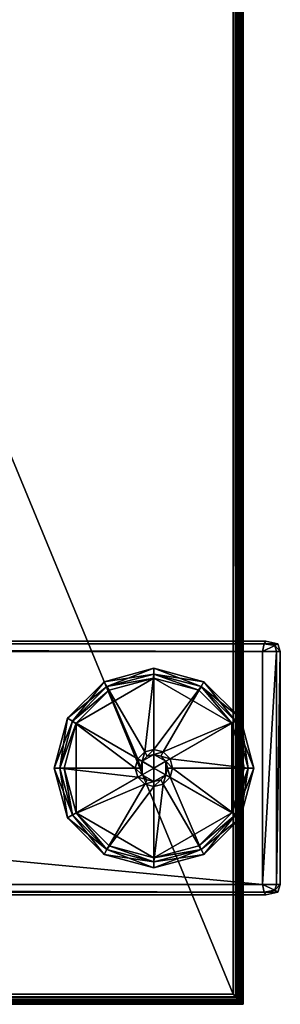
# Model space of a CAD drawing. Header units: inches. Extents: x -40 to 106, y -93 to 53.
# Tile 418 of 656: x -11.79 to -8.75, y -91.9 to -80.43. Entities that reach past the tile are written whole.
import ezdxf

# ---------------------------------------------------------------- set-up
doc = ezdxf.new("R2010")
doc.units = ezdxf.units.IN
doc.header["$MEASUREMENT"] = 0
doc.layers.add('A-FURN', color=7, linetype='Continuous')
for name, color, linetype, true_color in [('CET color Black', 7, 'Continuous', 0x040000), ('CET color Burlywood3', 7, 'Continuous', 0xcfa978), ('CET color Grey96', 7, 'Continuous', 0xf5f5f5)]:
    doc.layers.add(name, color=color, linetype=linetype, true_color=true_color)

# ---------------------------------------------------------------- blocks, each defined once
blk = doc.blocks.new('*C42')
at = {"layer": 'CET color Black', "linetype": 'Continuous'}
mesh = blk.add_polyface(dxfattribs=at)
corners = [(-31.666, -12.456, 0.071), (-32.247, -12.3, 0.071), (-32.247, -12.3, 0.409), (-31.666, -12.456, 0.409), (-32.828, -12.456, 0.071), (-32.828, -12.456, 0.409), (-33.253, -12.881, 0.409), (-31.7, -12.514, 0.004), (-31.34, -12.938, 0.004), (-31.723, -12.554, 0.004), (-32.247, -12.367, 0.004), (-32.247, -12.414, 0.004), (-32.794, -12.514, 0.004), (-32.771, -12.554, 0.004), (-31.34, -12.938, 0.294), (-31.723, -12.554, 0.294), (-32.247, -12.414, 0.294), (-32.771, -12.554, 0.294), (-31.7, -12.514, 0.476), (-32.247, -12.367, 0.476), (-32.247, -13.244, 0.476), (-32.794, -12.514, 0.476), (-32.355, -13.273, 0.476), (-31.299, -12.914, 0.476), (-33.195, -12.914, 0.004), (-30.769, -14.764, 0.28), (-30.769, 13.902, 0.28), (-30.769, 13.902, 1.144), (-30.769, -14.764, 1.144), (-33.695, -14.744, 1.234), (-33.605, -14.726, 1.264), (-33.605, 13.864, 1.264), (-33.695, 13.881, 1.234), (-33.725, -14.764, 1.144), (-33.725, 13.902, 1.144), (-30.889, 13.864, 1.264), (-30.889, -14.726, 1.264)]
mesh.append_faces([[corners[k] for k in face] for face in [(17, 16, 15, 17), (18, 19, 20, 18), (3, 18, 23, 3), (0, 7, 10, 0), (0, 10, 1, 0), (2, 19, 18, 2), (2, 18, 3, 2), (1, 10, 12, 1), (1, 12, 4, 1), (5, 21, 19, 5), (5, 19, 2, 5), (4, 12, 24, 4), (33, 29, 32, 33), (33, 32, 34, 33)]])
mesh.append_faces([[corners[k] for k in face] for face in [(12, 11, 13, 12)]], dxfattribs={"vtx0": -1, "vtx2": -1, "vtx3": -1})
mesh.append_faces([[corners[k] for k in face] for face in [(0, 2, 3, 0), (1, 5, 2, 1), (4, 6, 5, 4), (7, 8, 9, 7), (10, 9, 11, 10), (9, 14, 15, 9), (11, 15, 16, 11), (13, 16, 17, 13), (25, 27, 28, 25), (29, 31, 32, 29), (35, 30, 36, 35)]], dxfattribs={"vtx0": -1, "vtx3": -1})
mesh.append_faces([[corners[k] for k in face] for face in [(19, 21, 22, 19)]], dxfattribs={"vtx1": -1, "vtx2": -1})
mesh.append_faces([[corners[k] for k in face] for face in [(0, 1, 2, 0), (1, 4, 5, 1), (10, 7, 9, 10), (12, 10, 11, 12), (11, 9, 15, 11), (13, 11, 16, 13), (25, 26, 27, 25), (29, 30, 31, 29)]], dxfattribs={"vtx2": -1})
mesh = blk.add_polyface(dxfattribs=at)
corners = [(-32.828, 11.579, 0.071), (-32.247, 11.423, 0.071), (-32.247, 11.423, 0.409), (-32.828, 11.579, 0.409), (-31.666, 11.579, 0.071), (-31.666, 11.579, 0.409), (-31.241, 12.004, 0.409), (-32.794, 11.637, 0.004), (-33.154, 12.061, 0.004), (-32.771, 11.678, 0.004), (-32.247, 11.49, 0.004), (-32.247, 11.537, 0.004), (-31.7, 11.637, 0.004), (-31.723, 11.678, 0.004), (-33.154, 12.061, 0.294), (-32.771, 11.678, 0.294), (-32.247, 11.537, 0.294), (-31.723, 11.678, 0.294), (-32.247, 11.49, 0.476), (-31.7, 11.637, 0.476), (-32.138, 12.397, 0.476), (-32.794, 11.637, 0.476), (-33.195, 12.037, 0.476), (-31.299, 12.037, 0.004), (-30.769, 13.902, 1.144), (-30.799, 13.881, 1.234), (-30.799, -14.744, 1.234), (-30.769, -14.764, 1.144), (-30.889, 13.864, 1.264), (-30.889, -14.726, 1.264), (-33.725, 13.902, 0.28), (-33.725, -14.764, 0.28), (-33.725, -14.764, 1.144), (-33.725, 13.902, 1.144), (-33.605, 13.864, 1.264), (-33.605, -14.726, 1.264)]
mesh.append_faces([[corners[k] for k in face] for face in [(17, 16, 15, 17), (18, 19, 20, 18), (3, 21, 22, 3), (0, 7, 10, 0), (0, 10, 1, 0), (2, 18, 21, 2), (2, 21, 3, 2), (1, 10, 12, 1), (1, 12, 4, 1), (5, 19, 18, 5), (5, 18, 2, 5), (4, 12, 23, 4), (24, 25, 26, 24), (24, 26, 27, 24), (30, 31, 32, 30), (30, 32, 33, 30)]])
mesh.append_faces([[corners[k] for k in face] for face in [(7, 8, 9, 7)]], dxfattribs={"vtx0": -1, "vtx2": -1, "vtx3": -1})
mesh.append_faces([[corners[k] for k in face] for face in [(0, 2, 3, 0), (1, 5, 2, 1), (4, 6, 5, 4), (10, 9, 11, 10), (12, 11, 13, 12), (9, 14, 15, 9), (11, 15, 16, 11), (13, 16, 17, 13), (25, 29, 26, 25)]], dxfattribs={"vtx0": -1, "vtx3": -1})
mesh.append_faces([[corners[k] for k in face] for face in [(10, 7, 9, 10)]], dxfattribs={"vtx1": -1, "vtx2": -1})
mesh.append_faces([[corners[k] for k in face] for face in [(0, 1, 2, 0), (1, 4, 5, 1), (12, 10, 11, 12), (11, 9, 15, 11), (13, 11, 16, 13), (25, 28, 29, 25), (28, 34, 35, 28)]], dxfattribs={"vtx2": -1})
mesh = blk.add_polyface(dxfattribs=at)
corners = [(-31.085, -13.461, 0.071), (-31.241, -12.881, 0.071), (-31.241, -12.881, 0.409), (-31.666, -12.456, 0.071), (-31.666, -12.456, 0.409), (-32.828, -12.456, 0.071), (-33.253, -12.881, 0.071), (-33.253, -12.881, 0.409), (-33.408, -13.461, 0.071), (-33.408, -13.461, 0.409), (-31.299, -12.914, 0.004), (-31.199, -13.461, 0.004), (-31.34, -12.938, 0.004), (-31.7, -12.514, 0.004), (-33.195, -12.914, 0.004), (-32.794, -12.514, 0.004), (-32.771, -12.554, 0.004), (-33.154, -12.938, 0.004), (-31.199, -13.461, 0.294), (-31.34, -12.938, 0.294), (-31.723, -12.554, 0.004), (-32.771, -12.554, 0.294), (-33.154, -12.938, 0.294), (-31.723, -12.554, 0.294), (-32.247, -13.461, 0.294), (-33.294, -13.461, 0.294), (-31.299, -12.914, 0.476), (-31.7, -12.514, 0.476), (-32.138, -13.273, 0.476), (-32.059, -13.353, 0.476), (-32.247, -13.244, 0.476), (-32.247, -12.367, 0.476), (-32.355, -13.273, 0.476), (-32.794, -12.514, 0.476), (-33.195, -12.914, 0.476), (-32.435, -13.353, 0.476), (-32.464, -13.461, 0.476), (-31.152, -13.461, 0.476), (-32.828, -12.456, 0.409), (-33.341, -13.461, 0.004)]
mesh.append_faces([[corners[k] for k in face] for face in [(27, 30, 28, 27), (2, 26, 37, 2), (1, 10, 13, 1), (1, 13, 3, 1), (4, 26, 2, 4), (5, 14, 6, 5), (7, 34, 33, 7), (7, 33, 38, 7), (6, 14, 39, 6), (6, 39, 8, 6)]])
mesh.append_faces([[corners[k] for k in face] for face in [(10, 11, 12, 10), (14, 16, 17, 14), (23, 18, 24, 23), (26, 28, 29, 26), (33, 35, 32, 33), (34, 36, 35, 34)]], dxfattribs={"vtx0": -1, "vtx2": -1, "vtx3": -1})
mesh.append_faces([[corners[k] for k in face] for face in [(1, 4, 2, 1), (6, 9, 7, 6), (12, 18, 19, 12), (17, 21, 22, 17), (31, 32, 30, 31)]], dxfattribs={"vtx0": -1, "vtx3": -1})
mesh.append_faces([[corners[k] for k in face] for face in [(13, 10, 12, 13), (14, 15, 16, 14), (21, 23, 24, 21), (33, 34, 35, 33)]], dxfattribs={"vtx1": -1, "vtx2": -1})
mesh.append_faces([[corners[k] for k in face] for face in [(0, 1, 2, 0), (1, 3, 4, 1), (5, 6, 7, 5), (6, 8, 9, 6), (20, 12, 19, 20), (17, 16, 21, 17), (23, 19, 18, 23), (25, 22, 21, 25), (26, 27, 28, 26)]], dxfattribs={"vtx2": -1})
mesh = blk.add_polyface(dxfattribs=at)
corners = [(-33.341, -13.461, 0.004), (-33.195, -12.914, 0.004), (-33.154, -12.938, 0.004), (-33.294, -13.461, 0.004), (-33.154, -12.938, 0.294), (-33.294, -13.461, 0.294), (-32.771, -12.554, 0.294), (-32.247, -13.461, 0.294), (-33.195, -12.914, 0.476), (-33.341, -13.461, 0.476), (-32.464, -13.461, 0.476), (-32.435, -13.57, 0.476), (-32.247, -13.244, 0.476), (-32.355, -13.273, 0.476), (-32.355, -13.273, 0.363), (-32.435, -13.353, 0.476), (-32.435, -13.353, 0.363), (-32.464, -13.461, 0.363), (-32.435, -13.57, 0.363), (-32.247, -13.244, 0.363), (-32.326, -13.324, 0.363), (-32.384, -13.382, 0.363), (-32.405, -13.461, 0.363), (-32.384, -13.541, 0.363), (-32.247, -13.303, 0.363), (-32.326, -13.324, 1.067), (-32.384, -13.382, 1.067), (-32.405, -13.461, 1.067), (-32.384, -13.541, 1.067), (-32.247, -13.461, 1.067), (-32.326, -13.599, 1.067), (-33.408, -13.461, 0.409), (-33.253, -12.881, 0.409)]
mesh.append_faces([[corners[k] for k in face] for face in [(24, 20, 25, 24), (31, 9, 8, 31), (31, 8, 32, 31)]])
mesh.append_faces([[corners[k] for k in face] for face in [(5, 6, 7, 5), (25, 27, 29, 25), (27, 30, 29, 27)]], dxfattribs={"vtx0": -1, "vtx1": -1, "vtx2": -1, "vtx3": -1})
mesh.append_faces([[corners[k] for k in face] for face in [(0, 2, 3, 0), (9, 11, 10, 9), (14, 21, 20, 14), (16, 22, 21, 16), (17, 23, 22, 17)]], dxfattribs={"vtx0": -1, "vtx2": -1, "vtx3": -1})
mesh.append_faces([[corners[k] for k in face] for face in [(3, 4, 5, 3), (13, 16, 14, 13), (15, 17, 16, 15), (10, 18, 17, 10), (20, 26, 25, 20), (21, 27, 26, 21), (22, 28, 27, 22)]], dxfattribs={"vtx0": -1, "vtx3": -1})
mesh.append_faces([[corners[k] for k in face] for face in [(0, 1, 2, 0), (8, 9, 10, 8), (19, 14, 20, 19), (14, 16, 21, 14), (16, 17, 22, 16), (17, 18, 23, 17)]], dxfattribs={"vtx1": -1, "vtx2": -1})
mesh.append_faces([[corners[k] for k in face] for face in [(3, 2, 4, 3), (12, 13, 14, 12), (13, 15, 16, 13), (15, 10, 17, 15), (10, 11, 18, 10), (20, 21, 26, 20), (21, 22, 27, 21), (22, 23, 28, 22), (25, 26, 27, 25), (27, 28, 30, 27)]], dxfattribs={"vtx2": -1})
mesh = blk.add_polyface(dxfattribs=at)
corners = [(-31.085, -13.461, 0.071), (-31.241, -12.881, 0.409), (-31.085, -13.461, 0.409), (-31.299, -12.914, 0.004), (-31.152, -13.461, 0.004), (-31.199, -13.461, 0.004), (-31.34, -12.938, 0.004), (-31.199, -13.461, 0.294), (-31.152, -13.461, 0.476), (-31.299, -12.914, 0.476), (-32.059, -13.353, 0.476), (-32.03, -13.461, 0.476), (-32.059, -13.353, 0.363), (-32.03, -13.461, 0.363), (-32.138, -13.273, 0.476), (-32.138, -13.273, 0.363), (-32.247, -13.244, 0.476), (-32.247, -13.244, 0.363), (-32.355, -13.273, 0.363), (-32.11, -13.382, 0.363), (-32.088, -13.461, 0.363), (-32.168, -13.324, 0.363), (-32.247, -13.303, 0.363), (-32.326, -13.324, 0.363), (-32.11, -13.382, 1.067), (-32.088, -13.461, 1.067), (-32.168, -13.324, 1.067), (-32.247, -13.303, 1.067), (-32.326, -13.324, 1.067), (-32.11, -13.541, 0.363), (-32.247, -13.461, 1.067), (-31.241, -12.881, 0.071)]
mesh.append_faces([[corners[k] for k in face] for face in [(12, 15, 21, 12), (12, 21, 19, 12), (15, 17, 22, 15), (15, 22, 21, 15), (21, 22, 27, 21), (21, 27, 26, 21), (22, 28, 27, 22), (25, 24, 26, 25), (25, 26, 30, 25), (0, 4, 3, 0), (0, 3, 31, 0), (1, 8, 2, 1)]])
mesh.append_faces([[corners[k] for k in face] for face in [(26, 28, 30, 26)]], dxfattribs={"vtx0": -1, "vtx1": -1, "vtx3": -1})
mesh.append_faces([[corners[k] for k in face] for face in [(8, 10, 11, 8), (13, 19, 20, 13)]], dxfattribs={"vtx0": -1, "vtx2": -1, "vtx3": -1})
mesh.append_faces([[corners[k] for k in face] for face in [(0, 1, 2, 0), (11, 12, 13, 11), (10, 15, 12, 10), (14, 17, 15, 14), (16, 18, 17, 16), (17, 23, 22, 17), (20, 24, 25, 20), (19, 26, 24, 19)]], dxfattribs={"vtx0": -1, "vtx3": -1})
mesh.append_faces([[corners[k] for k in face] for face in [(3, 4, 5, 3), (8, 9, 10, 8)]], dxfattribs={"vtx1": -1, "vtx2": -1})
mesh.append_faces([[corners[k] for k in face] for face in [(6, 5, 7, 6), (11, 10, 12, 11), (10, 14, 15, 10), (14, 16, 17, 14), (13, 12, 19, 13), (20, 19, 24, 20), (19, 21, 26, 19), (29, 20, 25, 29), (26, 27, 28, 26)]], dxfattribs={"vtx2": -1})
mesh = blk.add_polyface(dxfattribs=at)
corners = [(-33.408, -13.461, 0.071), (-33.253, -14.042, 0.071), (-33.253, -14.042, 0.409), (-33.408, -13.461, 0.409), (-32.828, -14.467, 0.071), (-32.828, -14.467, 0.409), (-33.195, -14.009, 0.004), (-33.341, -13.461, 0.004), (-33.294, -13.461, 0.004), (-33.154, -13.985, 0.004), (-32.794, -14.409, 0.004), (-32.771, -14.369, 0.004), (-33.294, -13.461, 0.294), (-33.154, -13.985, 0.294), (-32.771, -14.369, 0.294), (-33.341, -13.461, 0.476), (-33.195, -14.009, 0.476), (-32.435, -13.57, 0.476), (-32.794, -14.409, 0.476), (-32.355, -13.649, 0.476), (-33.605, -14.931, 1.144), (-33.605, -14.886, 1.243), (-33.672, -14.866, 1.218), (-33.695, -14.901, 1.144), (-33.725, -14.764, 1.144), (-33.725, -14.764, 0.28), (-33.695, -14.901, 0.28), (-33.695, -14.744, 1.234), (-33.605, -14.726, 1.264), (-33.605, -14.931, 0.28)]
mesh.append_faces([[corners[k] for k in face] for face in [(0, 7, 6, 0), (0, 6, 1, 0), (2, 16, 15, 2), (2, 15, 3, 2), (1, 6, 10, 1), (1, 10, 4, 1), (5, 18, 16, 5), (5, 16, 2, 5), (20, 21, 22, 20), (20, 22, 23, 20), (24, 25, 26, 24), (24, 26, 23, 24), (23, 22, 27, 23), (23, 27, 24, 23), (22, 21, 28, 22), (22, 28, 27, 22), (23, 26, 29, 23), (23, 29, 20, 23)]])
mesh.append_faces([[corners[k] for k in face] for face in [(6, 8, 9, 6), (10, 9, 11, 10), (16, 19, 17, 16)]], dxfattribs={"vtx0": -1, "vtx2": -1, "vtx3": -1})
mesh.append_faces([[corners[k] for k in face] for face in [(0, 2, 3, 0), (1, 5, 2, 1), (9, 12, 13, 9), (11, 13, 14, 11)]], dxfattribs={"vtx0": -1, "vtx3": -1})
mesh.append_faces([[corners[k] for k in face] for face in [(6, 7, 8, 6), (10, 6, 9, 10), (15, 16, 17, 15), (16, 18, 19, 16)]], dxfattribs={"vtx1": -1, "vtx2": -1})
mesh.append_faces([[corners[k] for k in face] for face in [(0, 1, 2, 0), (1, 4, 5, 1), (9, 8, 12, 9), (11, 9, 13, 11), (14, 13, 12, 14)]], dxfattribs={"vtx2": -1})
mesh = blk.add_polyface(dxfattribs=at)
corners = [(-32.828, -14.467, 0.071), (-32.247, -14.623, 0.071), (-32.247, -14.623, 0.409), (-32.828, -14.467, 0.409), (-32.247, -14.556, 0.004), (-32.794, -14.409, 0.004), (-32.771, -14.369, 0.004), (-32.247, -14.509, 0.004), (-32.771, -14.369, 0.294), (-32.247, -14.509, 0.294), (-33.294, -13.461, 0.294), (-32.247, -13.461, 0.294), (-32.794, -14.409, 0.476), (-32.247, -14.556, 0.476), (-32.247, -13.678, 0.476), (-32.355, -13.649, 0.476), (-32.138, -13.649, 0.476), (-32.435, -13.57, 0.476), (-32.355, -13.649, 0.363), (-32.435, -13.57, 0.363), (-32.247, -13.678, 0.363), (-32.138, -13.649, 0.363), (-32.326, -13.599, 0.363), (-32.384, -13.541, 0.363), (-32.247, -13.62, 0.363), (-32.168, -13.599, 0.363), (-32.326, -13.599, 1.067), (-32.384, -13.541, 1.067), (-32.247, -13.62, 1.067), (-32.168, -13.599, 1.067), (-32.247, -13.461, 1.067), (-30.889, -14.931, 0.28), (-33.605, -14.931, 1.144), (-33.605, -14.931, 0.28), (-30.889, -14.886, 1.243), (-33.605, -14.726, 1.264), (-33.605, -14.886, 1.243), (-30.889, -14.931, 1.144)]
mesh.append_faces([[corners[k] for k in face] for face in [(13, 16, 14, 13), (22, 24, 28, 22), (22, 28, 26, 22), (24, 29, 28, 24), (0, 5, 4, 0), (0, 4, 1, 0), (2, 13, 12, 2), (2, 12, 3, 2), (31, 32, 33, 31)]])
mesh.append_faces([[corners[k] for k in face] for face in [(8, 10, 11, 8)]], dxfattribs={"vtx0": -1, "vtx1": -1, "vtx2": -1, "vtx3": -1})
mesh.append_faces([[corners[k] for k in face] for face in [(12, 14, 15, 12), (19, 22, 23, 19), (18, 24, 22, 18), (26, 29, 30, 26)]], dxfattribs={"vtx0": -1, "vtx2": -1, "vtx3": -1})
mesh.append_faces([[corners[k] for k in face] for face in [(0, 2, 3, 0), (4, 6, 7, 4), (7, 8, 9, 7), (17, 18, 19, 17), (15, 20, 18, 15), (14, 21, 20, 14), (23, 26, 27, 23), (34, 35, 36, 34), (37, 36, 32, 37)]], dxfattribs={"vtx0": -1, "vtx3": -1})
mesh.append_faces([[corners[k] for k in face] for face in [(4, 5, 6, 4), (19, 18, 22, 19), (18, 20, 24, 18)]], dxfattribs={"vtx1": -1, "vtx2": -1})
mesh.append_faces([[corners[k] for k in face] for face in [(0, 1, 2, 0), (7, 6, 8, 7), (12, 13, 14, 12), (17, 15, 18, 17), (15, 14, 20, 15), (20, 25, 24, 20), (23, 22, 26, 23), (26, 28, 29, 26)]], dxfattribs={"vtx2": -1})
mesh = blk.add_polyface(dxfattribs=at)
corners = [(-31.666, -14.467, 0.071), (-31.241, -14.042, 0.071), (-31.241, -14.042, 0.409), (-31.666, -14.467, 0.409), (-31.085, -13.461, 0.071), (-31.085, -13.461, 0.409), (-31.299, -14.009, 0.004), (-31.7, -14.409, 0.004), (-31.723, -14.369, 0.004), (-31.34, -13.985, 0.004), (-31.152, -13.461, 0.004), (-31.199, -13.461, 0.004), (-31.723, -14.369, 0.294), (-31.34, -13.985, 0.294), (-31.199, -13.461, 0.294), (-31.299, -14.009, 0.476), (-31.152, -13.461, 0.476), (-32.03, -13.461, 0.476), (-31.7, -14.409, 0.476), (-30.889, -14.931, 1.144), (-30.799, -14.901, 1.144), (-30.821, -14.866, 1.218), (-30.889, -14.886, 1.243), (-30.769, -14.764, 1.144), (-30.799, -14.901, 0.28), (-30.769, -14.764, 0.28), (-30.799, -14.744, 1.234), (-30.889, -14.726, 1.264), (-30.889, -14.931, 0.28), (-33.605, -14.931, 1.144), (-33.605, -14.726, 1.264), (-33.605, -14.886, 1.243)]
mesh.append_faces([[corners[k] for k in face] for face in [(0, 6, 1, 0), (2, 15, 18, 2), (2, 18, 3, 2), (1, 6, 10, 1), (1, 10, 4, 1), (5, 16, 15, 5), (5, 15, 2, 5), (19, 20, 21, 19), (19, 21, 22, 19), (23, 20, 24, 23), (23, 24, 25, 23), (20, 23, 26, 20), (20, 26, 21, 20), (21, 26, 27, 21), (21, 27, 22, 21), (20, 19, 28, 20), (20, 28, 24, 20), (28, 19, 29, 28)]])
mesh.append_faces([[corners[k] for k in face] for face in [(6, 8, 9, 6), (10, 9, 11, 10)]], dxfattribs={"vtx0": -1, "vtx2": -1, "vtx3": -1})
mesh.append_faces([[corners[k] for k in face] for face in [(0, 2, 3, 0), (1, 5, 2, 1), (9, 12, 13, 9), (11, 13, 14, 11)]], dxfattribs={"vtx0": -1, "vtx3": -1})
mesh.append_faces([[corners[k] for k in face] for face in [(10, 6, 9, 10), (15, 16, 17, 15)]], dxfattribs={"vtx1": -1, "vtx2": -1})
mesh.append_faces([[corners[k] for k in face] for face in [(0, 1, 2, 0), (1, 4, 5, 1), (6, 7, 8, 6), (9, 8, 12, 9), (11, 9, 13, 11), (14, 13, 12, 14), (22, 27, 30, 22), (19, 22, 31, 19)]], dxfattribs={"vtx2": -1})
mesh = blk.add_polyface(dxfattribs=at)
corners = [(-32.247, -14.623, 0.071), (-31.666, -14.467, 0.071), (-31.666, -14.467, 0.409), (-32.247, -14.623, 0.409), (-31.7, -14.409, 0.004), (-32.247, -14.556, 0.004), (-32.247, -14.509, 0.004), (-31.723, -14.369, 0.004), (-32.247, -14.509, 0.294), (-31.723, -14.369, 0.294), (-32.771, -14.369, 0.294), (-32.247, -13.461, 0.294), (-31.199, -13.461, 0.294), (-32.247, -14.556, 0.476), (-31.7, -14.409, 0.476), (-32.138, -13.649, 0.476), (-31.299, -14.009, 0.476), (-32.059, -13.57, 0.476), (-32.03, -13.461, 0.476), (-32.247, -13.678, 0.476), (-32.138, -13.649, 0.363), (-32.059, -13.57, 0.363), (-32.03, -13.461, 0.363), (-32.247, -13.678, 0.363), (-32.168, -13.599, 0.363), (-32.11, -13.541, 0.363), (-32.088, -13.461, 0.363), (-32.247, -13.62, 0.363), (-32.168, -13.599, 1.067), (-32.11, -13.541, 1.067), (-32.088, -13.461, 1.067), (-32.247, -13.461, 1.067), (-31.299, -14.009, 0.004)]
mesh.append_faces([[corners[k] for k in face] for face in [(9, 8, 10, 9), (13, 14, 15, 13), (23, 20, 24, 23), (20, 25, 24, 20), (27, 24, 28, 27), (28, 29, 30, 28), (28, 30, 31, 28), (0, 5, 4, 0), (0, 4, 1, 0), (2, 14, 13, 2), (2, 13, 3, 2), (1, 4, 32, 1)]])
mesh.append_faces([[corners[k] for k in face] for face in [(12, 9, 11, 12)]], dxfattribs={"vtx0": -1, "vtx1": -1, "vtx3": -1})
mesh.append_faces([[corners[k] for k in face] for face in [(16, 18, 17, 16), (21, 26, 25, 21)]], dxfattribs={"vtx0": -1, "vtx2": -1, "vtx3": -1})
mesh.append_faces([[corners[k] for k in face] for face in [(0, 2, 3, 0), (4, 6, 7, 4), (7, 8, 9, 7), (14, 17, 15, 14), (15, 21, 20, 15), (17, 22, 21, 17), (24, 29, 28, 24), (25, 30, 29, 25)]], dxfattribs={"vtx0": -1, "vtx3": -1})
mesh.append_faces([[corners[k] for k in face] for face in [(20, 21, 25, 20)]], dxfattribs={"vtx1": -1})
mesh.append_faces([[corners[k] for k in face] for face in [(9, 10, 11, 9), (14, 16, 17, 14), (21, 22, 26, 21)]], dxfattribs={"vtx1": -1, "vtx2": -1})
mesh.append_faces([[corners[k] for k in face] for face in [(0, 1, 2, 0), (4, 5, 6, 4), (7, 6, 8, 7), (19, 15, 20, 19), (15, 17, 21, 15), (17, 18, 22, 17), (24, 25, 29, 24)]], dxfattribs={"vtx2": -1})
at = {"layer": 'CET color Burlywood3', "linetype": 'Continuous'}
mesh = blk.add_polyface(dxfattribs=at)
corners = [(-35, -14.5, 28.42), (-35, 14.5, 28.42), (-35, 14.5, 27.596), (-35, -14.5, 27.596), (-34.985, 14.485, 27.57), (-34.985, -14.485, 27.57), (-34.964, 14.464, 27.548), (-34.964, -14.464, 27.548), (-34.939, 14.439, 27.532), (-34.939, -14.439, 27.532), (-34.911, 14.411, 27.521), (-34.911, -14.411, 27.521), (-34.882, 14.382, 27.516), (-34.882, -14.382, 27.516), (-34.882, 14.382, 28.5), (-34.882, -14.382, 28.5), (-34.917, 14.417, 28.49), (-34.917, -14.417, 28.49), (-34.949, 14.449, 28.473), (-34.949, -14.449, 28.473), (-34.978, 14.478, 28.449), (-34.978, -14.478, 28.449)]
mesh.append_faces([[corners[k] for k in face] for face in [(0, 2, 3, 0), (3, 4, 5, 3), (5, 6, 7, 5), (7, 8, 9, 7), (9, 10, 11, 9), (11, 12, 13, 11), (13, 14, 15, 13), (15, 16, 17, 15), (17, 18, 19, 17), (19, 20, 21, 19), (21, 1, 0, 21)]], dxfattribs={"vtx0": -1, "vtx3": -1})
mesh.append_faces([[corners[k] for k in face] for face in [(0, 1, 2, 0), (3, 2, 4, 3), (5, 4, 6, 5), (7, 6, 8, 7), (9, 8, 10, 9), (11, 10, 12, 11), (13, 12, 14, 13), (15, 14, 16, 15), (17, 16, 18, 17), (19, 18, 20, 19), (21, 20, 1, 21)]], dxfattribs={"vtx2": -1})
mesh = blk.add_polyface(dxfattribs=at)
corners = [(35, -14.5, 28.42), (-35, -14.5, 28.42), (-35, -14.5, 27.596), (35, -14.5, 27.596), (-34.985, -14.485, 27.57), (34.985, -14.485, 27.57), (-34.964, -14.464, 27.548), (34.964, -14.464, 27.548), (-34.939, -14.439, 27.532), (34.939, -14.439, 27.532), (-34.911, -14.411, 27.521), (34.911, -14.411, 27.521), (-34.882, -14.382, 27.516), (34.882, -14.382, 27.516), (-34.882, -14.382, 28.5), (34.882, -14.382, 28.5), (-34.917, -14.417, 28.49), (34.917, -14.417, 28.49), (-34.949, -14.449, 28.473), (34.949, -14.449, 28.473), (-34.978, -14.478, 28.449), (34.978, -14.478, 28.449)]
mesh.append_faces([[corners[k] for k in face] for face in [(0, 2, 3, 0), (3, 4, 5, 3), (5, 6, 7, 5), (7, 8, 9, 7), (9, 10, 11, 9), (11, 12, 13, 11), (13, 14, 15, 13), (15, 16, 17, 15), (17, 18, 19, 17), (19, 20, 21, 19), (21, 1, 0, 21)]], dxfattribs={"vtx0": -1, "vtx3": -1})
mesh.append_faces([[corners[k] for k in face] for face in [(0, 1, 2, 0), (3, 2, 4, 3), (5, 4, 6, 5), (7, 6, 8, 7), (9, 8, 10, 9), (11, 10, 12, 11), (13, 12, 14, 13), (15, 14, 16, 15), (17, 16, 18, 17), (19, 18, 20, 19), (21, 20, 1, 21)]], dxfattribs={"vtx2": -1})
at = {"layer": 'CET color Grey96', "linetype": 'Continuous'}
mesh = blk.add_polyface(dxfattribs=at)
corners = [(-34.882, -14.382, 28.5), (34.882, -14.382, 28.5), (34.882, 14.382, 28.5), (-34.882, 14.382, 28.5)]
mesh.append_faces([[corners[k] for k in face] for face in [(0, 2, 3, 0)]], dxfattribs={"vtx0": -1, "vtx3": -1})
mesh.append_faces([[corners[k] for k in face] for face in [(0, 1, 2, 0)]], dxfattribs={"vtx2": -1})
mesh = blk.add_polyface(dxfattribs=at)
corners = [(-34.882, -14.382, 27.516), (34.882, 14.382, 27.516), (34.882, -14.382, 27.516), (-34.882, 14.382, 27.516)]
mesh.append_faces([[corners[k] for k in face] for face in [(0, 1, 2, 0)]], dxfattribs={"vtx0": -1, "vtx3": -1})
mesh.append_faces([[corners[k] for k in face] for face in [(0, 3, 1, 0)]], dxfattribs={"vtx2": -1})
blk = doc.blocks.new('*C40')
at = {"layer": 'A-FURN', "linetype": 'Continuous', "rotation": 89.99999998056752}
blk.add_blockref('*C42', (-23.685, -56.899, 0), dxfattribs=at)

msp = doc.modelspace()

# ---------------------------------------------------------------- block references
at = {"layer": 'A-FURN', "linetype": 'Continuous'}
msp.add_blockref('*C40', (0, 0), dxfattribs=at)

doc.saveas('drawing.dxf')
